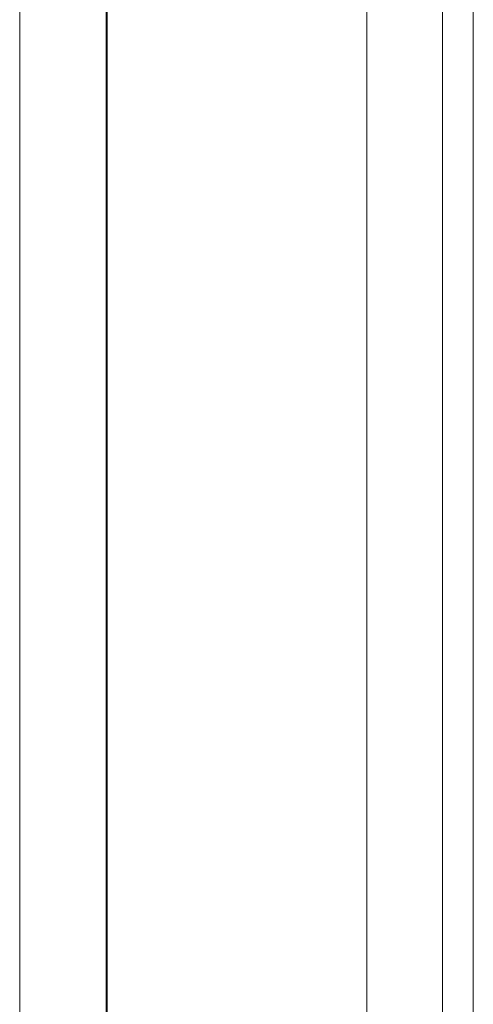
# Model space of a CAD drawing. Header units: millimetres. Extents: x 2016 to 102618, y -16590 to 68005.
# Tile 474 of 654: x 67985 to 68500, y 51173 to 52291. Entities that reach past the tile are written whole.
import ezdxf

# ---------------------------------------------------------------- set-up
doc = ezdxf.new("R2010")
doc.units = ezdxf.units.MM
for name, color, linetype, lineweight in [('A-DETL', 90, 'Continuous', 18), ('A-DETL-MBND', 5, 'Continuous', 13), ('A-FLOR', 192, 'Continuous', 13), ('A-WALL', 113, 'Continuous', 13), ('Q-SPCQ', 91, 'Continuous', 13)]:
    doc.layers.add(name, color=color, linetype=linetype, lineweight=lineweight)

# ---------------------------------------------------------------- blocks, each defined once
blk = doc.blocks.new('43_VCS_SE_goot_rooster_schuin - 28_VCS_RVS wand-gootrooster 25000mm-4108952-00 Begane grond')
at = {"layer": 'Q-SPCQ'}
for p, q in [((-10470.3, 147.1), (5257.2, 147.1)), ((5256.7, 145.8), (-10470.3, 145.8)), ((-10470.2, -148.8), (5144.4, -148.8))]:
    blk.add_line(p, q, dxfattribs=at)
blk = doc.blocks.new('Walls 12 - Walls 1-3087048-00 Begane grond')
at = {"layer": 'A-WALL'}
blk.add_line((68465, 38339), (68465, 53945.4), dxfattribs=at)

msp = doc.modelspace()

# ---------------------------------------------------------------- linework, layer by layer
at = {"layer": 'A-DETL', "lineweight": 13}
msp.add_line((68500, 61320), (68500, 36300), dxfattribs=at)
at = {"layer": 'A-DETL-MBND'}
msp.add_line((68500, 53944.5), (68500, 38395), dxfattribs=at)
at = {"layer": 'A-FLOR'}
msp.add_line((67985, 54139.5), (67985, 38339), dxfattribs=at)

# ---------------------------------------------------------------- block references
at = {"layer": 'A-WALL'}
msp.add_blockref('Walls 12 - Walls 1-3087048-00 Begane grond', (0, 0), dxfattribs=at)
at = {"layer": 'Q-SPCQ', "rotation": 90.00000000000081}
msp.add_blockref('43_VCS_SE_goot_rooster_schuin - 28_VCS_RVS wand-gootrooster 25000mm-4108952-00 Begane grond', (68230.2, 48809.1), dxfattribs=at)

doc.saveas('drawing.dxf')
